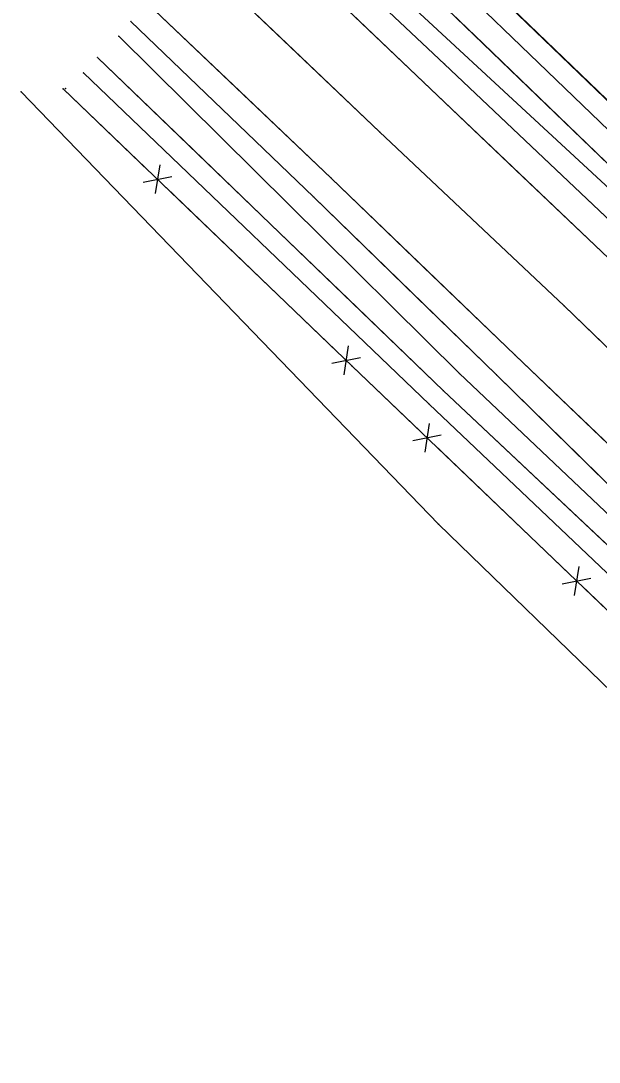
# Model space of a CAD drawing. Extents: x -99999 to 591807, y -99999 to 347168.
# Drawn here: x 587968.2 to 588067.4, y 346318.1 to 346496.8 of the extents above; entities that cross this region are included whole.
import ezdxf

# ---------------------------------------------------------------- set-up
doc = ezdxf.new("R2010")
doc.units = 0
for name, color, linetype in [('S_BREAKLINE', 7, 'Continuous'), ('S_DITCHLINE', 7, 'Continuous'), ('S_EDGE_PAVEMENT', 7, 'Continuous'), ('S_FENCE', 7, 'Continuous'), ('S_GRD_PT_SYM', 7, 'Continuous'), ('S_MSC_PT_SYM', 7, 'Continuous'), ('S_PAVEMENT_CROWN', 7, 'Continuous'), ('S_RDW_PT_SYM', 7, 'Continuous'), ('S_SHOULDER', 7, 'Continuous'), ('S_UTL_PT_SYM', 7, 'Continuous'), ('S_WATER_UTILITIES', 7, 'Continuous')]:
    doc.layers.add(name, color=color, linetype=linetype)

msp = doc.modelspace()

# ---------------------------------------------------------------- linework, layer by layer
at = {"layer": 'S_BREAKLINE'}
for points in [[(588019.86, 346530.29), (588084.91, 346467.67), (588206.31, 346348.84), (588228.63, 346327.82), (588249.2, 346332.53)], [(588017.81, 346527.33), (588082.58, 346464.95), (588144.38, 346405.87), (588204.84, 346346.9), (588227.65, 346321.7)], [(588012.4, 346520.54), (588078.31, 346459.52), (588138.59, 346400.83), (588199.97, 346342.1), (588220.75, 346318.33), (588226.1, 346314.84), (588229.3, 346314.78), (588230.76, 346317.53)], [(587985.01, 346494.14), (588043.41, 346436.28), (588108.56, 346374.61), (588173.85, 346311.36), (588242.38, 346247.25), (588302.7, 346186.99), (588369.16, 346122.22), (588383.21, 346097.17), (588432.31, 346045.45), (588485.71, 345983.72), (588533.05, 345919.6)], [(587978.95, 346487.85), (588038.25, 346431.02), (588103.62, 346368.92), (588168.93, 346306.43), (588238, 346241.18), (588296.13, 346179.85), (588360.54, 346112.54), (588377.94, 346092.95), (588425.83, 346037.79), (588477.63, 345977.56), (588525.63, 345916.46)]]:
    msp.add_lwpolyline(points, dxfattribs=at)
at = {"layer": 'S_DITCHLINE'}
for points in [[(588015.07, 346524.14), (588079.87, 346461.68), (588141.49, 346403.19), (588201.74, 346344.19), (588226.74, 346319.06)], [(588015.07, 346524.14), (588031.27, 346508.52), (588047.47, 346492.91), (588063.67, 346477.29), (588079.87, 346461.68), (588095.28, 346447.05), (588110.68, 346432.43), (588126.09, 346417.81), (588141.49, 346403.19), (588156.55, 346388.44), (588171.62, 346373.69), (588186.68, 346358.94), (588201.74, 346344.19), (588214.24, 346331.62), (588226.74, 346319.06)], [(587981.38, 346490.49), (588040.72, 346433.29), (588105.81, 346371.99), (588170.92, 346308.42), (588239.53, 346243.97), (588298.87, 346183.24), (588365.05, 346118.27), (588381.6, 346095.52), (588429.37, 346040.98), (588482.84, 345982.86), (588529.72, 345920.18), (588553, 345879.12), (588569.51, 345828.65), (588585.87, 345761.88), (588598.5, 345693.11), (588612.58, 345591.71), (588620.74, 345530.5), (588634.95, 345464.48), (588639.41, 345427.12), (588638.6, 345425.11)], [(587981.38, 346490.49), (587996.22, 346476.19), (588011.05, 346461.89), (588025.89, 346447.59), (588040.72, 346433.29), (588056.99, 346417.97), (588073.27, 346402.64), (588089.54, 346387.32), (588105.81, 346371.99), (588122.09, 346356.1), (588138.36, 346340.21), (588154.64, 346324.31), (588170.92, 346308.42)]]:
    msp.add_lwpolyline(points, dxfattribs=at)
at = {"layer": 'S_EDGE_PAVEMENT'}
for points in [[(588006.51, 346515.67), (588037.25, 346486.28), (588068.97, 346456.07), (588098.41, 346427.99), (588126.49, 346401.05), (588156.06, 346372.42), (588184.38, 346345.17), (588213.09, 346317.55), (588241.74, 346289.83), (588275.21, 346257.52), (588304.28, 346229.62), (588334.12, 346200.8), (588363.95, 346171.7), (588391.18, 346144.84), (588419.55, 346117.13), (588447.95, 346088.7), (588472.86, 346062.77), (588495.2, 346037.93), (588515.96, 346012.84), (588538.3, 345983.93), (588553.85, 345961.48), (588569.44, 345935.94), (588581.55, 345913.63)], [(588006.51, 346515.67), (588021.88, 346500.97), (588037.25, 346486.28), (588053.11, 346471.18), (588068.97, 346456.07), (588083.69, 346442.03), (588098.41, 346427.99), (588112.45, 346414.52), (588126.49, 346401.05), (588141.27, 346386.73), (588156.06, 346372.42), (588170.22, 346358.8), (588184.38, 346345.17), (588198.74, 346331.36), (588213.09, 346317.55)], [(587990.04, 346499.66), (588021.44, 346469.83), (588052.98, 346439.41), (588082.26, 346411.47), (588110.16, 346384.47), (588139.71, 346355.89), (588167.47, 346329.09), (588196.94, 346300.74), (588228.68, 346270.07), (588258.37, 346241.41), (588287.79, 346213.57), (588317.3, 346184.82), (588347.78, 346154.95), (588374.65, 346128.54), (588403.23, 346100.42), (588430.53, 346073), (588454.75, 346047.65), (588476.4, 346023.75), (588497.81, 345997.87), (588518.5, 345970.8), (588533.24, 345949.77), (588549.25, 345924.48)], [(587990.04, 346499.66), (588005.74, 346484.74), (588021.44, 346469.83), (588037.21, 346454.62), (588052.98, 346439.41), (588067.62, 346425.44), (588082.26, 346411.47), (588096.21, 346397.97), (588110.16, 346384.47), (588124.94, 346370.18), (588139.71, 346355.89), (588153.59, 346342.49), (588167.47, 346329.09), (588182.21, 346314.92)]]:
    msp.add_lwpolyline(points, dxfattribs=at)
at = {"layer": 'S_FENCE'}
for p, q in [((588019.92, 346530.21), (588084.97, 346467.59)), ((587975.46, 346485.15), (588025.04, 346437.54)), ((587992.02, 346472.09), (587991.25, 346467.15)), ((587989.18, 346469.14), (587994.09, 346470.11)), ((588024.37, 346441.03), (588023.6, 346436.09)), ((588021.54, 346438.07), (588026.44, 346439.04)), ((588025.04, 346437.54), (588103.64, 346362.26)), ((588038.24, 346427.74), (588037.48, 346422.79)), ((588035.41, 346424.78), (588040.32, 346425.75)), ((588063.89, 346403.18), (588063.12, 346398.23)), ((588061.05, 346400.22), (588065.96, 346401.19))]:
    msp.add_line(p, q, dxfattribs=at)
for points in [[(588043.07, 346507.92), (588081.65, 346470.78)], [(587975.46, 346485.15), (587990.17, 346471.03)], [(587993.11, 346468.21), (588022.52, 346439.97)], [(588025.04, 346437.54), (588036.7, 346426.38)], [(588039.03, 346424.15), (588062.34, 346401.82)], [(588064.34, 346399.9), (588076, 346388.74)]]:
    msp.add_lwpolyline(points, dxfattribs=at)
at = {"layer": 'S_GRD_PT_SYM'}
for points in [[(587985.01, 346494.14), (587985.04, 346494.18), (587985.01, 346494.14), (587984.97, 346494.18), (587985.01, 346494.14), (587984.97, 346494.11), (587985.01, 346494.14), (587985.04, 346494.11)], [(587981.38, 346490.49), (587981.42, 346490.53), (587981.38, 346490.49), (587981.35, 346490.52), (587981.38, 346490.49), (587981.35, 346490.45), (587981.38, 346490.49), (587981.42, 346490.45)], [(587978.95, 346487.85), (587978.98, 346487.89), (587978.95, 346487.85), (587978.91, 346487.89), (587978.95, 346487.85), (587978.91, 346487.82), (587978.95, 346487.85), (587978.98, 346487.82)], [(588043.41, 346436.28), (588043.44, 346436.31), (588043.41, 346436.28), (588043.37, 346436.31), (588043.41, 346436.28), (588043.37, 346436.24), (588043.41, 346436.28), (588043.44, 346436.24)], [(588040.72, 346433.29), (588040.76, 346433.33), (588040.72, 346433.29), (588040.68, 346433.32), (588040.72, 346433.29), (588040.69, 346433.25), (588040.72, 346433.29), (588040.76, 346433.26)], [(588038.25, 346431.02), (588038.29, 346431.06), (588038.25, 346431.02), (588038.22, 346431.06), (588038.25, 346431.02), (588038.22, 346430.99), (588038.25, 346431.02), (588038.29, 346430.99)]]:
    msp.add_lwpolyline(points, close=True, dxfattribs=at)
at = {"layer": 'S_MSC_PT_SYM'}
for points in [[(587975.46, 346485.15), (587975.46, 346485.2), (587975.46, 346485.15), (587975.41, 346485.15), (587975.46, 346485.15), (587975.46, 346485.1), (587975.46, 346485.15), (587975.51, 346485.15)], [(587975.86, 346485.2), (587975.86, 346485.25), (587975.86, 346485.2), (587975.81, 346485.2), (587975.86, 346485.2), (587975.86, 346485.15), (587975.86, 346485.2), (587975.91, 346485.2)], [(588025.04, 346437.54), (588025.04, 346437.59), (588025.04, 346437.54), (588024.99, 346437.54), (588025.04, 346437.54), (588025.04, 346437.49), (588025.04, 346437.54), (588025.09, 346437.54)]]:
    msp.add_lwpolyline(points, dxfattribs=at)
at = {"layer": 'S_PAVEMENT_CROWN'}
for points in [[(587997.94, 346508.04), (588029.71, 346477.77), (588061.36, 346447.92), (588091.09, 346419.11), (588118.07, 346392.84), (588147.79, 346363.81), (588175.77, 346337.12), (588205.85, 346308.09), (588236.22, 346278.66), (588266.55, 346249.5), (588296.48, 346221.11), (588325.95, 346192.27), (588355.72, 346163.52), (588383.28, 346136.41), (588411.18, 346108.72), (588439.24, 346080.6), (588464.53, 346055.01), (588485.92, 346030.52), (588506.56, 346005.75), (588528.34, 345977.31), (588543.88, 345955.52), (588560.06, 345929.96), (588571.31, 345908.67)], [(587997.94, 346508.04), (588013.83, 346492.91), (588029.71, 346477.77), (588045.53, 346462.85), (588061.36, 346447.92), (588076.23, 346433.52), (588091.09, 346419.11), (588104.58, 346405.98), (588118.07, 346392.84), (588132.93, 346378.33), (588147.79, 346363.81), (588161.78, 346350.46), (588175.77, 346337.12), (588190.81, 346322.6), (588205.85, 346308.09)]]:
    msp.add_lwpolyline(points, dxfattribs=at)
at = {"layer": 'S_RDW_PT_SYM'}
for points in [[(587987.1, 346496.67), (587987.14, 346496.71), (587987.1, 346496.67), (587987.07, 346496.71), (587987.1, 346496.67), (587987.07, 346496.64), (587987.1, 346496.67), (587987.14, 346496.64)], [(588040.87, 346489.37), (588040.91, 346489.41), (588040.87, 346489.37), (588040.84, 346489.41), (588040.87, 346489.37), (588040.84, 346489.34), (588040.87, 346489.37), (588040.91, 346489.34)], [(588037.25, 346486.28), (588037.29, 346486.32), (588037.25, 346486.28), (588037.22, 346486.32), (588037.25, 346486.28), (588037.22, 346486.24), (588037.25, 346486.28), (588037.29, 346486.25)], [(588029.71, 346477.77), (588029.74, 346477.81), (588029.71, 346477.77), (588029.67, 346477.81), (588029.71, 346477.77), (588029.67, 346477.74), (588029.71, 346477.77), (588029.74, 346477.74)], [(588021.44, 346469.83), (588021.48, 346469.86), (588021.44, 346469.83), (588021.41, 346469.86), (588021.44, 346469.83), (588021.41, 346469.79), (588021.44, 346469.83), (588021.48, 346469.79)], [(588018.38, 346466.6), (588018.41, 346466.64), (588018.38, 346466.6), (588018.34, 346466.64), (588018.38, 346466.6), (588018.34, 346466.57), (588018.38, 346466.6), (588018.41, 346466.57)], [(588061.36, 346447.92), (588061.4, 346447.96), (588061.36, 346447.92), (588061.33, 346447.95), (588061.36, 346447.92), (588061.33, 346447.88), (588061.36, 346447.92), (588061.4, 346447.88)], [(588052.98, 346439.41), (588053.02, 346439.45), (588052.98, 346439.41), (588052.95, 346439.45), (588052.98, 346439.41), (588052.95, 346439.38), (588052.98, 346439.41), (588053.02, 346439.38)], [(588049.78, 346436.07), (588049.82, 346436.11), (588049.78, 346436.07), (588049.75, 346436.11), (588049.78, 346436.07), (588049.75, 346436.04), (588049.78, 346436.07), (588049.82, 346436.04)]]:
    msp.add_lwpolyline(points, close=True, dxfattribs=at)
at = {"layer": 'S_SHOULDER'}
for points in [[(588010.2, 346518.27), (588040.87, 346489.37), (588072.71, 346459.21), (588102.02, 346430.81), (588129.46, 346404.3), (588159.58, 346375.55), (588187.72, 346347.96), (588215.66, 346320.05), (588223.88, 346312.27)], [(588010.2, 346518.27), (588025.53, 346503.82), (588040.87, 346489.37), (588056.79, 346474.29), (588072.71, 346459.21), (588087.36, 346445.01), (588102.02, 346430.81), (588115.74, 346417.56), (588129.46, 346404.3), (588144.52, 346389.93), (588159.58, 346375.55), (588173.65, 346361.76), (588187.72, 346347.96), (588201.69, 346334.01), (588215.66, 346320.05), (588223.88, 346312.27)], [(587987.1, 346496.67), (588018.38, 346466.6), (588049.78, 346436.07), (588078.44, 346407.93), (588107.07, 346380.79), (588136.2, 346353.17), (588164.68, 346326.2), (588193.77, 346298.03), (588226.04, 346266.74), (588255.76, 346238.66), (588285.11, 346210.85), (588314.36, 346182.4), (588345, 346152.62), (588372.24, 346126.49), (588400.28, 346098.36), (588427.77, 346070.6), (588452.08, 346045.58), (588473.81, 346021.51), (588494.82, 345995.69), (588515.11, 345968.81), (588530.37, 345947.67), (588545.69, 345922.75)], [(587987.1, 346496.67), (588002.74, 346481.64), (588018.38, 346466.6), (588034.08, 346451.34), (588049.78, 346436.07), (588064.11, 346422), (588078.44, 346407.93), (588092.76, 346394.36), (588107.07, 346380.79), (588121.64, 346366.98), (588136.2, 346353.17), (588150.44, 346339.68), (588164.68, 346326.2), (588179.22, 346312.11)]]:
    msp.add_lwpolyline(points, dxfattribs=at)
at = {"layer": 'S_UTL_PT_SYM'}
for points in [[(587968.26, 346484.64), (587968.26, 346484.69), (587968.26, 346484.64), (587968.21, 346484.64), (587968.26, 346484.64), (587968.26, 346484.59), (587968.26, 346484.64), (587968.31, 346484.64)], [(588039.85, 346410.45), (588039.85, 346410.5), (588039.85, 346410.45), (588039.8, 346410.45), (588039.85, 346410.45), (588039.85, 346410.4), (588039.85, 346410.45), (588039.9, 346410.45)]]:
    msp.add_lwpolyline(points, dxfattribs=at)
at = {"layer": 'S_WATER_UTILITIES'}
for p, q in [((587968.26, 346484.64), (588039.85, 346410.45)), ((588039.85, 346410.45), (588158.22, 346295.54))]:
    msp.add_line(p, q, dxfattribs=at)

doc.saveas('drawing.dxf')
